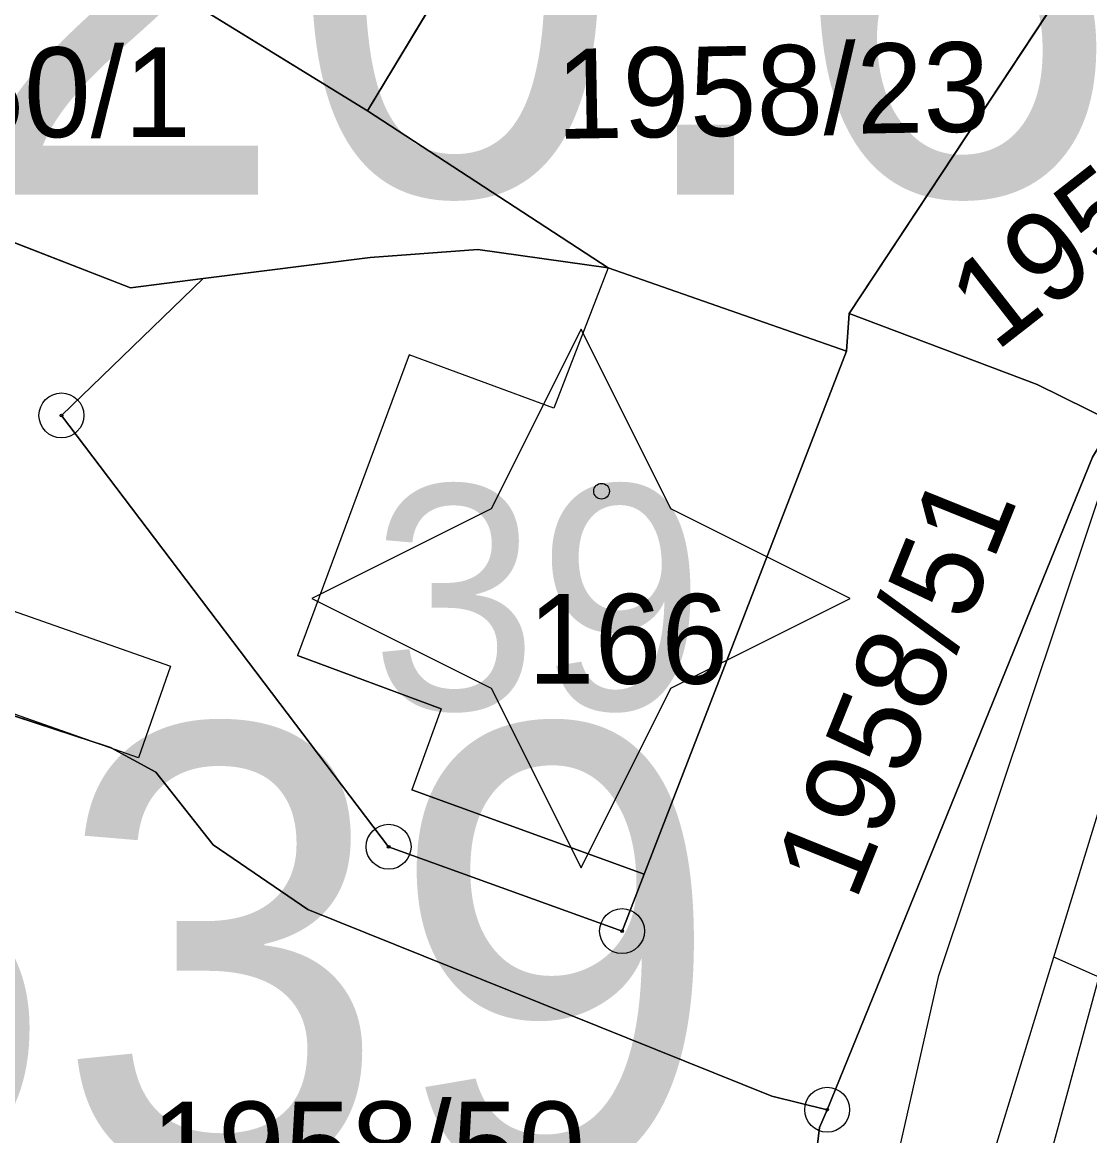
# Model space of a CAD drawing. Extents: x -706130 to -698555, y -971544 to -967260.
# Drawn here: x -704393.38 to -704369.6, y -970282.24 to -970257.43 of the extents above; entities that cross this region are included whole.
import ezdxf

# ---------------------------------------------------------------- set-up
doc = ezdxf.new("R2010")
doc.units = 0
for name, color, linetype in [('_Doplněk budov pro zastavěnost', 7, 'Continuous'), ('Architektonicky cenná stavba S', 7, 'Continuous'), ('BPEJ I-II trida ochrany S', 7, 'Continuous'), ('Docházková izochrona - BUS S', 7, 'Continuous'), ('Docházková izochrona - VLAK N', 7, 'Continuous'), ('KN_Budovy', 7, 'Continuous'), ('KN_Budovy_cisla_domovni', 7, 'Continuous'), ('KN_Hranice_parcel', 7, 'Continuous'), ('KN_Hranice_parcel_vnitrni_kresba', 7, 'Continuous'), ('KN_Parcelni cisla', 7, 'Continuous'), ('KN_Polygon parcely', 7, 'Continuous'), ('KN_POZEMKY_13_ZASTAVENA PLOCHA', 7, 'Continuous'), ('KN_POZEMKY_14_OSTATNI PLOCHA', 7, 'Continuous'), ('KN_POZEMKY_5_ZAHRADA', 7, 'Continuous'), ('KN_VYUZITI_16_ostatni plocha_silnice', 7, 'Continuous'), ('KN_VYUZITI_17_ostatni plocha_ostatni komunikace', 7, 'Continuous'), ('KN_VYUZITI_26_ostatni plocha_jina plocha', 7, 'Continuous'), ('KN_Značky bodu BP', 7, 'Continuous'), ('KN_Značky budov', 7, 'Continuous'), ('Komunikace III třídy osy S', 7, 'Continuous'), ('Nemovité kulturní památky popis', 7, 'Continuous'), ('Plochy doprava silniční - silnice III třídy S', 7, 'Continuous'), ('Plochy smíšené obytné venkovské S', 7, 'Continuous'), ('Plynovody STL S', 7, 'Continuous'), ('Regulační bloky zastavěné S', 7, 'Continuous'), ('Regulační kódy zastavěné S', 7, 'Continuous'), ('Vodovodní řady - rozváděcí S', 7, 'Continuous')]:
    doc.layers.add(name, color=color, linetype=linetype)

msp = doc.modelspace()

# ---------------------------------------------------------------- linework, layer by layer
at = {"layer": '_Doplněk budov pro zastavěnost'}
msp.add_lwpolyline([(-704394.69, -970270.16), (-704390.08, -970271.78), (-704390.79, -970273.82), (-704395.4, -970272.2)], close=True, dxfattribs=at)
at = {"layer": 'Architektonicky cenná stavba S'}
msp.add_lwpolyline([(-704380.934, -970264.268), (-704382.934, -970268.268), (-704386.934, -970270.268), (-704382.934, -970272.268), (-704380.934, -970276.268), (-704378.934, -970272.268), (-704374.934, -970270.268), (-704378.934, -970268.268)], close=True, dxfattribs=at)
at = {"layer": 'BPEJ I-II trida ochrany S'}
for p, q in [((-704385.69, -970259.4), (-704392.88, -970254.98)), ((-704380.33, -970262.9), (-704385.69, -970259.4)), ((-704398.11, -970260.57), (-704390.97, -970263.35)), ((-704385.63, -970262.67), (-704383.23, -970262.49)), ((-704383.23, -970262.49), (-704380.33, -970262.9)), ((-704389.35, -970263.14), (-704385.63, -970262.67)), ((-704390.97, -970263.35), (-704389.35, -970263.14))]:
    msp.add_line(p, q, dxfattribs=at)
at = {"layer": 'Docházková izochrona - BUS S'}
msp.add_arc((-704361.829, -969946.93), 400, 155.51821, 17.33949, dxfattribs=at)
at = {"layer": 'Docházková izochrona - VLAK N'}
msp.add_circle((-704165.451, -969778.767), 800, dxfattribs=at)
at = {"layer": 'KN_Budovy'}
for points in [[(-704395.18, -970241.43), (-704396.39, -970243.55), (-704395.28, -970244.24), (-704390.33, -970247.31), (-704391.5, -970249.28), (-704390.01, -970250.2), (-704392.88, -970254.98), (-704385.69, -970259.4), (-704380.03, -970250.01), (-704386.76, -970245.89), (-704386.26, -970245.09), (-704393.46, -970240.6), (-704394.91, -970239.7), (-704395.76, -970241.11)], [(-704384.76, -970264.84), (-704387.25, -970271.54), (-704384.05, -970272.73), (-704384.7, -970274.53), (-704379.53, -970276.41), (-704375.02, -970264.76), (-704380.33, -970262.9), (-704381.54, -970266.03)]]:
    msp.add_lwpolyline(points, close=True, dxfattribs=at)
at = {"layer": 'KN_Hranice_parcel'}
for p, q in [((-704385.69, -970259.4), (-704380.03, -970250.01)), ((-704374.96, -970263.92), (-704369.66, -970255.89)), ((-704385.69, -970259.4), (-704380.33, -970262.9)), ((-704375.02, -970264.76), (-704380.33, -970262.9)), ((-704375.02, -970264.76), (-704374.96, -970263.92))]:
    msp.add_line(p, q, dxfattribs=at)
for points in [[(-704391.5, -970249.28), (-704390.01, -970250.2), (-704392.88, -970254.98), (-704385.69, -970259.4)], [(-704389.35, -970263.14), (-704390.97, -970263.35), (-704398.11, -970260.57)], [(-704380.33, -970262.9), (-704383.23, -970262.49), (-704385.63, -970262.67), (-704389.35, -970263.14)], [(-704389.35, -970263.14), (-704392.51, -970266.19), (-704385.22, -970275.8), (-704380.02, -970277.68), (-704379.53, -970276.41), (-704375.02, -970264.76)], [(-704374.96, -970263.92), (-704370.77, -970265.5), (-704369.07, -970266.34)], [(-704369.07, -970266.34), (-704369.54, -970267.12), (-704375.45, -970281.66)], [(-704375.45, -970281.66), (-704376.68, -970281.36), (-704387.02, -970277.2), (-704389.13, -970275.76), (-704390.41, -970274.14), (-704391.42, -970273.59), (-704395.92, -970272.11)], [(-704375.45, -970281.66), (-704375.62, -970282.06), (-704376.41, -970288.62)]]:
    msp.add_lwpolyline(points, dxfattribs=at)
at = {"layer": 'KN_Hranice_parcel_vnitrni_kresba'}
for p, q in [((-704380.33, -970262.9), (-704381.54, -970266.03)), ((-704384.76, -970264.84), (-704387.25, -970271.54)), ((-704381.54, -970266.03), (-704384.76, -970264.84)), ((-704384.05, -970272.73), (-704387.25, -970271.54)), ((-704384.05, -970272.73), (-704384.7, -970274.53)), ((-704379.53, -970276.41), (-704384.7, -970274.53))]:
    msp.add_line(p, q, dxfattribs=at)
at = {"layer": 'KN_Polygon parcely'}
msp.add_lwpolyline([(-704332.12, -970180.63), (-704338.7, -970204.45), (-704340.61, -970211.17), (-704352.93, -970235.65), (-704356.76, -970243.29), (-704364.41, -970258.54), (-704369.07, -970266.34), (-704369.54, -970267.12), (-704375.45, -970281.66), (-704375.62, -970282.06), (-704376.41, -970288.62)], dxfattribs=at)
for points in [[(-704385.69, -970259.4), (-704380.03, -970250.01), (-704386.76, -970245.89), (-704386.26, -970245.09), (-704393.46, -970240.6), (-704394.91, -970239.7), (-704395.76, -970241.11), (-704395.18, -970241.43), (-704396.39, -970243.55), (-704395.28, -970244.24), (-704390.33, -970247.31), (-704391.5, -970249.28), (-704390.01, -970250.2), (-704392.88, -970254.98)], [(-704395.28, -970244.24), (-704397.6, -970248.87), (-704398.11, -970260.57), (-704390.97, -970263.35), (-704389.35, -970263.14), (-704385.63, -970262.67), (-704383.23, -970262.49), (-704380.33, -970262.9), (-704385.69, -970259.4), (-704392.88, -970254.98), (-704390.01, -970250.2), (-704391.5, -970249.28), (-704390.33, -970247.31)], [(-704385.69, -970259.4), (-704380.33, -970262.9), (-704375.02, -970264.76), (-704374.96, -970263.92), (-704369.66, -970255.89), (-704377.82, -970251.86), (-704378.59, -970250.89), (-704380.03, -970250.01)], [(-704370.77, -970265.5), (-704369.07, -970266.34), (-704364.41, -970258.54), (-704366.7, -970257.35), (-704369.66, -970255.89), (-704374.96, -970263.92)], [(-704389.35, -970263.14), (-704390.97, -970263.35), (-704398.11, -970260.57), (-704400.21, -970267.99), (-704395.34, -970269.55), (-704395.92, -970272.11), (-704391.42, -970273.59), (-704390.41, -970274.14), (-704389.13, -970275.76), (-704387.02, -970277.2), (-704376.68, -970281.36), (-704375.45, -970281.66), (-704369.54, -970267.12), (-704369.07, -970266.34), (-704370.77, -970265.5), (-704374.96, -970263.92), (-704375.02, -970264.76), (-704379.53, -970276.41), (-704380.02, -970277.68), (-704385.22, -970275.8), (-704392.51, -970266.19)], [(-704385.22, -970275.8), (-704380.02, -970277.68), (-704379.53, -970276.41), (-704375.02, -970264.76), (-704380.33, -970262.9), (-704383.23, -970262.49), (-704385.63, -970262.67), (-704389.35, -970263.14), (-704392.51, -970266.19)], [(-704376.68, -970281.36), (-704387.02, -970277.2), (-704389.13, -970275.76), (-704390.41, -970274.14), (-704391.42, -970273.59), (-704395.92, -970272.11), (-704395.34, -970269.55), (-704400.21, -970267.99), (-704400.41, -970268.71), (-704401.35, -970273.14), (-704402.69, -970280.35), (-704394.9, -970280.83), (-704394.39, -970282.32), (-704393.63, -970284.57), (-704383.2, -970287.52), (-704377.54, -970288.44), (-704376.41, -970288.62), (-704375.62, -970282.06), (-704375.45, -970281.66)]]:
    msp.add_lwpolyline(points, close=True, dxfattribs=at)
at = {"layer": 'KN_POZEMKY_13_ZASTAVENA PLOCHA'}
for p, q in [((-704380.03, -970250.01), (-704385.69, -970259.4)), ((-704385.69, -970259.4), (-704392.88, -970254.98)), ((-704385.63, -970262.67), (-704383.23, -970262.49)), ((-704383.23, -970262.49), (-704380.33, -970262.9)), ((-704389.35, -970263.14), (-704385.63, -970262.67)), ((-704380.33, -970262.9), (-704375.02, -970264.76)), ((-704392.51, -970266.19), (-704389.35, -970263.14)), ((-704375.02, -970264.76), (-704379.53, -970276.41)), ((-704385.22, -970275.8), (-704392.51, -970266.19)), ((-704380.02, -970277.68), (-704385.22, -970275.8)), ((-704379.53, -970276.41), (-704380.02, -970277.68))]:
    msp.add_line(p, q, dxfattribs=at)
at = {"layer": 'KN_POZEMKY_14_OSTATNI PLOCHA'}
for p, q in [((-704385.69, -970259.4), (-704380.03, -970250.01)), ((-704369.66, -970255.89), (-704374.96, -970263.92)), ((-704374.96, -970263.92), (-704369.66, -970255.89)), ((-704380.33, -970262.9), (-704385.69, -970259.4)), ((-704398.11, -970260.57), (-704390.97, -970263.35)), ((-704375.02, -970264.76), (-704380.33, -970262.9)), ((-704389.35, -970263.14), (-704392.51, -970266.19)), ((-704390.97, -970263.35), (-704389.35, -970263.14)), ((-704375.02, -970264.76), (-704374.96, -970263.92)), ((-704374.96, -970263.92), (-704375.02, -970264.76)), ((-704374.96, -970263.92), (-704370.77, -970265.5)), ((-704370.77, -970265.5), (-704374.96, -970263.92)), ((-704379.53, -970276.41), (-704375.02, -970264.76)), ((-704370.77, -970265.5), (-704369.07, -970266.34)), ((-704369.07, -970266.34), (-704370.77, -970265.5)), ((-704392.51, -970266.19), (-704385.22, -970275.8)), ((-704375.45, -970281.66), (-704369.54, -970267.12)), ((-704369.54, -970267.12), (-704375.45, -970281.66)), ((-704391.42, -970273.59), (-704395.92, -970272.11)), ((-704395.92, -970272.11), (-704391.42, -970273.59)), ((-704390.41, -970274.14), (-704391.42, -970273.59)), ((-704391.42, -970273.59), (-704390.41, -970274.14)), ((-704389.13, -970275.76), (-704390.41, -970274.14)), ((-704390.41, -970274.14), (-704389.13, -970275.76)), ((-704387.02, -970277.2), (-704389.13, -970275.76)), ((-704389.13, -970275.76), (-704387.02, -970277.2)), ((-704385.22, -970275.8), (-704380.02, -970277.68)), ((-704380.02, -970277.68), (-704379.53, -970276.41)), ((-704376.68, -970281.36), (-704387.02, -970277.2)), ((-704387.02, -970277.2), (-704376.68, -970281.36)), ((-704375.45, -970281.66), (-704376.68, -970281.36)), ((-704376.68, -970281.36), (-704375.45, -970281.66)), ((-704375.62, -970282.06), (-704375.45, -970281.66)), ((-704375.45, -970281.66), (-704375.62, -970282.06)), ((-704376.41, -970288.62), (-704375.62, -970282.06)), ((-704375.62, -970282.06), (-704376.41, -970288.62))]:
    msp.add_line(p, q, dxfattribs=at)
at = {"layer": 'KN_POZEMKY_5_ZAHRADA'}
for p, q in [((-704392.88, -970254.98), (-704385.69, -970259.4)), ((-704385.69, -970259.4), (-704380.33, -970262.9)), ((-704390.97, -970263.35), (-704398.11, -970260.57)), ((-704383.23, -970262.49), (-704385.63, -970262.67)), ((-704380.33, -970262.9), (-704383.23, -970262.49)), ((-704385.63, -970262.67), (-704389.35, -970263.14)), ((-704389.35, -970263.14), (-704390.97, -970263.35))]:
    msp.add_line(p, q, dxfattribs=at)
at = {"layer": 'KN_VYUZITI_16_ostatni plocha_silnice'}
for p, q in [((-704375.45, -970281.66), (-704369.54, -970267.12)), ((-704375.62, -970282.06), (-704375.45, -970281.66)), ((-704376.41, -970288.62), (-704375.62, -970282.06))]:
    msp.add_line(p, q, dxfattribs=at)
at = {"layer": 'KN_VYUZITI_17_ostatni plocha_ostatni komunikace'}
for p, q in [((-704385.69, -970259.4), (-704380.03, -970250.01)), ((-704369.66, -970255.89), (-704374.96, -970263.92)), ((-704374.96, -970263.92), (-704369.66, -970255.89)), ((-704380.33, -970262.9), (-704385.69, -970259.4)), ((-704375.02, -970264.76), (-704380.33, -970262.9)), ((-704374.96, -970263.92), (-704375.02, -970264.76)), ((-704370.77, -970265.5), (-704374.96, -970263.92)), ((-704369.07, -970266.34), (-704370.77, -970265.5))]:
    msp.add_line(p, q, dxfattribs=at)
at = {"layer": 'KN_VYUZITI_26_ostatni plocha_jina plocha'}
for p, q in [((-704398.11, -970260.57), (-704390.97, -970263.35)), ((-704389.35, -970263.14), (-704392.51, -970266.19)), ((-704390.97, -970263.35), (-704389.35, -970263.14)), ((-704375.02, -970264.76), (-704374.96, -970263.92)), ((-704374.96, -970263.92), (-704370.77, -970265.5)), ((-704379.53, -970276.41), (-704375.02, -970264.76)), ((-704370.77, -970265.5), (-704369.07, -970266.34)), ((-704392.51, -970266.19), (-704385.22, -970275.8)), ((-704369.54, -970267.12), (-704375.45, -970281.66)), ((-704391.42, -970273.59), (-704395.92, -970272.11)), ((-704395.92, -970272.11), (-704391.42, -970273.59)), ((-704390.41, -970274.14), (-704391.42, -970273.59)), ((-704391.42, -970273.59), (-704390.41, -970274.14)), ((-704389.13, -970275.76), (-704390.41, -970274.14)), ((-704390.41, -970274.14), (-704389.13, -970275.76)), ((-704387.02, -970277.2), (-704389.13, -970275.76)), ((-704389.13, -970275.76), (-704387.02, -970277.2)), ((-704385.22, -970275.8), (-704380.02, -970277.68)), ((-704380.02, -970277.68), (-704379.53, -970276.41)), ((-704376.68, -970281.36), (-704387.02, -970277.2)), ((-704387.02, -970277.2), (-704376.68, -970281.36)), ((-704375.45, -970281.66), (-704376.68, -970281.36)), ((-704376.68, -970281.36), (-704375.45, -970281.66)), ((-704375.45, -970281.66), (-704375.62, -970282.06)), ((-704375.62, -970282.06), (-704376.41, -970288.62))]:
    msp.add_line(p, q, dxfattribs=at)
at = {"layer": 'KN_Značky bodu BP'}
for centre, radius in [((-704392.51, -970266.19), 0.5), ((-704392.51, -970266.19), 0.0303), ((-704385.22, -970275.8), 0.5), ((-704385.22, -970275.8), 0.0303), ((-704380.02, -970277.68), 0.5), ((-704380.02, -970277.68), 0.0303), ((-704375.45, -970281.66), 0.5), ((-704375.45, -970281.66), 0.0303)]:
    msp.add_circle(centre, radius, dxfattribs=at)
at = {"layer": 'KN_Značky budov'}
msp.add_circle((-704380.477, -970267.879), 0.175, dxfattribs=at)
at = {"layer": 'Komunikace III třídy osy S'}
msp.add_lwpolyline([(-704330.93, -970188.51), (-704335.437, -970204.681), (-704336.48, -970208.22), (-704338.18, -970213.14), (-704340.791, -970218.395), (-704362.238, -970261.156), (-704368.668, -970276.027), (-704371.631, -970286.925), (-704374.154, -970304.881), (-704375.815, -970349.829), (-704377.52, -970379.09), (-704378.33, -970382.9), (-704379.81, -970387.16), (-704381.8, -970391.97), (-704383.72, -970396.25), (-704386.32, -970401.18), (-704392.36, -970410.73), (-704399.98, -970422.96)], dxfattribs=at)
at = {"layer": 'Plochy doprava silniční - silnice III třídy S'}
for p, q in [((-704369.54, -970267.12), (-704375.45, -970281.66)), ((-704375.45, -970281.66), (-704375.62, -970282.06)), ((-704375.62, -970282.06), (-704376.41, -970288.62))]:
    msp.add_line(p, q, dxfattribs=at)
at = {"layer": 'Plochy smíšené obytné venkovské S'}
for p, q in [((-704375.45, -970281.66), (-704369.54, -970267.12)), ((-704375.62, -970282.06), (-704375.45, -970281.66)), ((-704376.41, -970288.62), (-704375.62, -970282.06))]:
    msp.add_line(p, q, dxfattribs=at)
at = {"layer": 'Plynovody STL S'}
msp.add_lwpolyline([(-704375.535, -970290.001), (-704372.96, -970278.67), (-704368.945, -970266.662), (-704368.62, -970265.69), (-704365.144, -970258.522), (-704361.06, -970250.1), (-704360.06, -970248.15), (-704357.178, -970242.53), (-704352.1, -970232.63), (-704348.876, -970226.302), (-704343.43, -970215.61), (-704341.145, -970210.248), (-704340.08, -970207.75), (-704336.877, -970197.883), (-704330.259, -970199.357), (-704330.25, -970199.36), (-704327.768, -970189.289)], dxfattribs=at)
at = {"layer": 'Regulační bloky zastavěné S'}
for p, q in [((-704375.45, -970281.66), (-704369.54, -970267.12)), ((-704369.54, -970267.12), (-704375.45, -970281.66)), ((-704375.62, -970282.06), (-704375.45, -970281.66)), ((-704375.45, -970281.66), (-704375.62, -970282.06)), ((-704376.41, -970288.62), (-704375.62, -970282.06)), ((-704375.62, -970282.06), (-704376.41, -970288.62))]:
    msp.add_line(p, q, dxfattribs=at)
at = {"layer": 'Vodovodní řady - rozváděcí S'}
for points in [[(-704370.399, -970278.264), (-704368.59, -970272.36), (-704365.51, -970264.7), (-704360.14, -970251.79), (-704354.28, -970239.76), (-704352.44, -970236.83), (-704348.44, -970228.75), (-704341.09, -970213.98)], [(-704404.59, -970428.41), (-704404.4, -970428.06), (-704389.04, -970403.19), (-704382.84, -970391.74), (-704379.76, -970383.48), (-704377.93, -970375.71), (-704377.64, -970372.75), (-704377.15, -970365.02), (-704376.91, -970343.31), (-704376.47, -970324.43), (-704376.46, -970319.47), (-704375.71, -970303.28), (-704375.47, -970302.37), (-704374.67, -970295.69), (-704373.36, -970287.93), (-704370.399, -970278.264)], [(-704066.07, -970359.909), (-704122.844, -970354.44), (-704176.342, -970341.902), (-704264.987, -970332.825), (-704265.675, -970332.748), (-704302.701, -970328.63), (-704329.849, -970314.291), (-704352.898, -970288.323), (-704360.831, -970282.5), (-704370.399, -970278.264)]]:
    msp.add_lwpolyline(points, dxfattribs=at)

# ---------------------------------------------------------------- texts
at = {"layer": 'KN_Budovy_cisla_domovni'}
msp.add_text('39', height=5, dxfattribs=at).set_placement((-704385.616, -970272.744))
at = {"layer": 'KN_Parcelni cisla'}
for s, rotation, p in [('1958/49', 38, (-704371.696, -970264.789)), ('1958/23', 1, (-704381.475, -970260.029)), ('1958/51', 68, (-704374.821, -970277.048))]:
    msp.add_text(s, height=2, rotation=rotation, dxfattribs=at).set_placement(p)
for s, p in [('150/1', (-704396.32, -970259.99)), ('166', (-704382.12, -970272.169)), ('1958/50', (-704390.51, -970283.48))]:
    msp.add_text(s, height=2, dxfattribs=at).set_placement(p)
at = {"layer": 'Nemovité kulturní památky popis'}
msp.add_text('100539', height=10, dxfattribs=at).set_placement((-704422.407, -970283.1))
at = {"layer": 'Regulační kódy zastavěné S'}
msp.add_text('SV.2.20.60', height=10, dxfattribs=at).set_placement((-704427.599, -970261.269))

doc.saveas('drawing.dxf')
